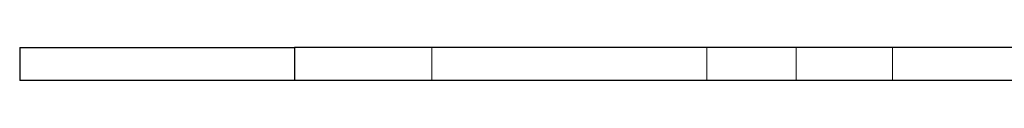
# Model space of a CAD drawing. Header units: inches. Extents: x 1907 to 2452, y -210 to -54.
# Tile 566 of 656: x 1943.2145 to 1944.6249, y -84.0844 to -84.0372. Entities that reach past the tile are written whole.
import ezdxf

# ---------------------------------------------------------------- set-up
doc = ezdxf.new("R2010")
doc.units = ezdxf.units.IN
doc.header["$LTSCALE"] = 0.5
doc.header["$MEASUREMENT"] = 0
doc.linetypes.add('HIDDEN', pattern=[0.225, 0.15, -0.075])
doc.layers.add('APP-M-S', color=30, linetype='Continuous')

msp = doc.modelspace()

# ---------------------------------------------------------------- linework, layer by layer
at = {"layer": 'APP-M-S', "linetype": 'Continuous', "lineweight": 25}
for p, q in [((1943.21452, -84.0372), (1943.21452, -84.08444)), ((1943.21452, -84.0372), (1943.60822, -84.0372)), ((1943.60822, -84.0372), (1943.60822, -84.08444)), ((1964.86806, -84.0372), (1943.60822, -84.0372)), ((1943.60822, -84.08444), (1943.21452, -84.08444)), ((1964.86806, -84.08444), (1943.60822, -84.08444))]:
    msp.add_line(p, q, dxfattribs=at)
at = {"layer": 'APP-M-S', "linetype": 'HIDDEN', "lineweight": 18}
for p, q in [((1943.60822, -84.0372), (1943.60822, -84.08444)), ((1943.60822, -84.0372), (1943.60822, -84.08444)), ((1943.60822, -84.0372), (1943.60822, -84.08444)), ((1943.80507, -84.08444), (1943.80507, -84.0372)), ((1943.80507, -84.08444), (1943.80507, -84.0372)), ((1944.19877, -84.08444), (1944.19877, -84.0372)), ((1944.32672, -84.0372), (1944.32672, -84.08444)), ((1944.46452, -84.08444), (1944.46452, -84.0372))]:
    msp.add_line(p, q, dxfattribs=at)

doc.saveas('drawing.dxf')
